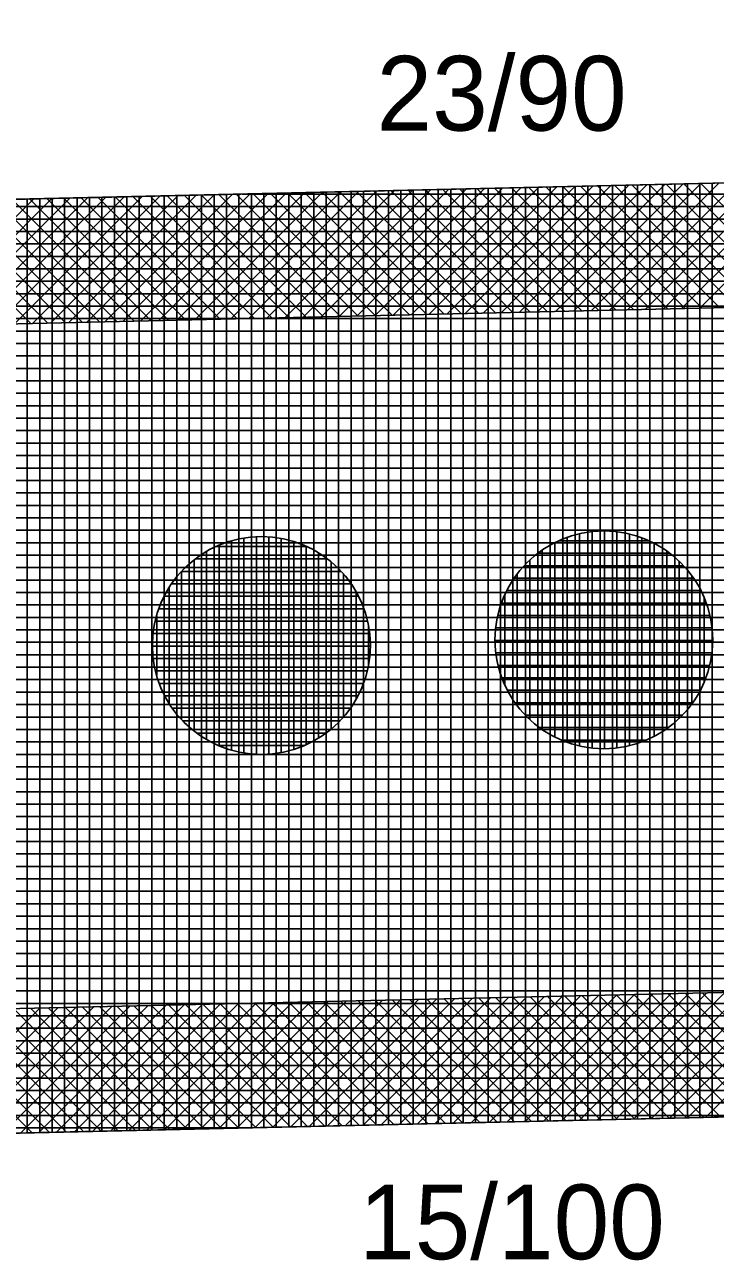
# Model space of a CAD drawing. Extents: x -565346 to -564154, y -1097386 to -1095620.
# Drawn here: x -565310.96 to -565299.87, y -1095875.07 to -1095855.22 of the extents above; entities that cross this region are included whole.
import ezdxf

# ---------------------------------------------------------------- set-up
doc = ezdxf.new("R2010")
doc.units = 0
for name, color, linetype in [('Vrstva 1', 7, 'Continuous'), ('Vrstva 13', 7, 'Continuous'), ('Vrstva 40', 7, 'Continuous'), ('Vrstva 41', 7, 'Continuous'), ('Vrstva 42', 7, 'Continuous'), ('Vrstva 43', 7, 'Continuous'), ('Vrstva 44', 7, 'Continuous')]:
    doc.layers.add(name, color=color, linetype=linetype)

msp = doc.modelspace()

# ---------------------------------------------------------------- linework, layer by layer
at = {"layer": 'Vrstva 1'}
msp.add_line((-565318.28, -1095873.19), (-565230.93, -1095871.19), dxfattribs=at)
at = {"layer": 'Vrstva 13'}
msp.add_line((-565311.82, -1095858.04), (-565231.27, -1095856.19), dxfattribs=at)
at = {"layer": 'Vrstva 41'}
for p, q in [((-565301.838, -1095857.811), (-565303.886, -1095859.858)), ((-565301.549, -1095857.804), (-565303.596, -1095859.851)), ((-565301.259, -1095857.797), (-565303.307, -1095859.845)), ((-565300.97, -1095857.791), (-565303.017, -1095859.838)), ((-565300.68, -1095857.784), (-565302.728, -1095859.831)), ((-565300.391, -1095857.778), (-565302.438, -1095859.825)), ((-565300.101, -1095857.771), (-565302.149, -1095859.818)), ((-565299.812, -1095857.764), (-565301.859, -1095859.811)), ((-565299.805, -1095859.764), (-565301.76, -1095857.809)), ((-565299.523, -1095857.758), (-565301.57, -1095859.805)), ((-565299.528, -1095859.758), (-565301.483, -1095857.803)), ((-565299.233, -1095857.751), (-565301.28, -1095859.798)), ((-565299.252, -1095859.751), (-565301.207, -1095857.796)), ((-565298.944, -1095857.744), (-565300.991, -1095859.791)), ((-565298.975, -1095859.745), (-565300.93, -1095857.79)), ((-565298.654, -1095857.738), (-565300.701, -1095859.785)), ((-565298.699, -1095859.739), (-565300.654, -1095857.784)), ((-565298.365, -1095857.731), (-565300.412, -1095859.778)), ((-565298.422, -1095859.732), (-565300.377, -1095857.777)), ((-565298.075, -1095857.724), (-565300.122, -1095859.771)), ((-565298.146, -1095859.726), (-565300.101, -1095857.771)), ((-565310.864, -1095860.018), (-565313.062, -1095857.82)), ((-565310.588, -1095860.012), (-565312.718, -1095857.881)), ((-565310.523, -1095858.01), (-565312.437, -1095859.924)), ((-565310.311, -1095860.005), (-565312.375, -1095857.942)), ((-565310.234, -1095858.004), (-565312.196, -1095859.966)), ((-565310.035, -1095859.999), (-565312.031, -1095858.003)), ((-565309.944, -1095857.997), (-565311.955, -1095860.008)), ((-565309.655, -1095857.99), (-565311.702, -1095860.037)), ((-565309.365, -1095857.984), (-565311.412, -1095860.031)), ((-565309.076, -1095857.977), (-565311.123, -1095860.024)), ((-565308.786, -1095857.97), (-565310.833, -1095860.017)), ((-565308.652, -1095859.967), (-565310.607, -1095858.012)), ((-565308.497, -1095857.964), (-565310.544, -1095860.011)), ((-565308.376, -1095859.961), (-565310.331, -1095858.006)), ((-565308.207, -1095857.957), (-565310.254, -1095860.004)), ((-565308.099, -1095859.955), (-565310.054, -1095857.999)), ((-565307.918, -1095857.95), (-565309.965, -1095859.997)), ((-565307.823, -1095859.948), (-565309.778, -1095857.993)), ((-565307.628, -1095857.944), (-565309.675, -1095859.991)), ((-565307.546, -1095859.942), (-565309.501, -1095857.987)), ((-565307.339, -1095857.937), (-565309.386, -1095859.984)), ((-565307.27, -1095859.936), (-565309.225, -1095857.98)), ((-565307.049, -1095857.93), (-565309.096, -1095859.978)), ((-565306.993, -1095859.929), (-565308.948, -1095857.974)), ((-565306.76, -1095857.924), (-565308.807, -1095859.971)), ((-565306.717, -1095859.923), (-565308.672, -1095857.968)), ((-565306.47, -1095857.917), (-565308.517, -1095859.964)), ((-565306.44, -1095859.916), (-565308.395, -1095857.961)), ((-565306.181, -1095857.91), (-565308.228, -1095859.958)), ((-565306.164, -1095859.91), (-565308.119, -1095857.955)), ((-565305.891, -1095857.904), (-565307.938, -1095859.951)), ((-565305.887, -1095859.904), (-565307.842, -1095857.949)), ((-565305.602, -1095857.897), (-565307.649, -1095859.944)), ((-565305.611, -1095859.897), (-565307.566, -1095857.942)), ((-565305.312, -1095857.891), (-565307.359, -1095859.938)), ((-565305.334, -1095859.891), (-565307.29, -1095857.936)), ((-565305.023, -1095857.884), (-565307.07, -1095859.931)), ((-565305.058, -1095859.885), (-565307.013, -1095857.93)), ((-565304.733, -1095857.877), (-565306.78, -1095859.924)), ((-565304.781, -1095859.878), (-565306.737, -1095857.923)), ((-565304.444, -1095857.871), (-565306.491, -1095859.918)), ((-565304.505, -1095859.872), (-565306.46, -1095857.917)), ((-565304.154, -1095857.864), (-565306.201, -1095859.911)), ((-565304.228, -1095859.866), (-565306.184, -1095857.911)), ((-565303.865, -1095857.857), (-565305.912, -1095859.904)), ((-565303.952, -1095859.859), (-565305.907, -1095857.904)), ((-565303.675, -1095859.853), (-565305.631, -1095857.898)), ((-565303.575, -1095857.851), (-565305.622, -1095859.898)), ((-565303.399, -1095859.847), (-565305.354, -1095857.891)), ((-565303.286, -1095857.844), (-565305.333, -1095859.891)), ((-565303.122, -1095859.84), (-565305.078, -1095857.885)), ((-565302.996, -1095857.837), (-565305.043, -1095859.884)), ((-565302.846, -1095859.834), (-565304.801, -1095857.879)), ((-565302.707, -1095857.831), (-565304.754, -1095859.878)), ((-565302.569, -1095859.828), (-565304.525, -1095857.872)), ((-565302.417, -1095857.824), (-565304.464, -1095859.871)), ((-565302.293, -1095859.821), (-565304.248, -1095857.866)), ((-565302.128, -1095857.817), (-565304.175, -1095859.864)), ((-565302.016, -1095859.815), (-565303.972, -1095857.86)), ((-565301.74, -1095859.809), (-565303.695, -1095857.853)), ((-565301.463, -1095859.802), (-565303.419, -1095857.847)), ((-565301.187, -1095859.796), (-565303.142, -1095857.841)), ((-565300.91, -1095859.789), (-565302.866, -1095857.834)), ((-565300.634, -1095859.783), (-565302.589, -1095857.828)), ((-565300.357, -1095859.777), (-565302.313, -1095857.822)), ((-565300.081, -1095859.77), (-565302.036, -1095857.815)), ((-565310.813, -1095858.017), (-565312.678, -1095859.882)), ((-565309.758, -1095859.993), (-565311.713, -1095858.038)), ((-565309.482, -1095859.986), (-565311.437, -1095858.031)), ((-565309.205, -1095859.98), (-565311.16, -1095858.025)), ((-565308.929, -1095859.974), (-565310.884, -1095858.018)), ((-565306.086, -1095870.912), (-565308.132, -1095872.958)), ((-565305.797, -1095870.905), (-565307.843, -1095872.951)), ((-565305.507, -1095870.899), (-565307.553, -1095872.944)), ((-565305.218, -1095870.892), (-565307.264, -1095872.938)), ((-565304.928, -1095870.885), (-565306.974, -1095872.931)), ((-565304.639, -1095870.879), (-565306.685, -1095872.925)), ((-565304.35, -1095870.872), (-565306.395, -1095872.918)), ((-565304.204, -1095872.868), (-565306.159, -1095870.913)), ((-565304.06, -1095870.866), (-565306.106, -1095872.911)), ((-565303.928, -1095872.861), (-565305.882, -1095870.907)), ((-565303.771, -1095870.859), (-565305.816, -1095872.905)), ((-565303.651, -1095872.855), (-565305.606, -1095870.901)), ((-565303.481, -1095870.852), (-565305.527, -1095872.898)), ((-565303.375, -1095872.849), (-565305.329, -1095870.894)), ((-565303.192, -1095870.846), (-565305.237, -1095872.891)), ((-565303.098, -1095872.842), (-565305.053, -1095870.888)), ((-565302.902, -1095870.839), (-565304.948, -1095872.885)), ((-565302.822, -1095872.836), (-565304.776, -1095870.882)), ((-565302.613, -1095870.832), (-565304.659, -1095872.878)), ((-565302.545, -1095872.83), (-565304.5, -1095870.876)), ((-565302.323, -1095870.826), (-565304.369, -1095872.871)), ((-565302.269, -1095872.823), (-565304.223, -1095870.869)), ((-565302.034, -1095870.819), (-565304.08, -1095872.865)), ((-565301.992, -1095872.817), (-565303.947, -1095870.863)), ((-565301.745, -1095870.813), (-565303.79, -1095872.858)), ((-565301.716, -1095872.811), (-565303.67, -1095870.857)), ((-565301.455, -1095870.806), (-565303.501, -1095872.852)), ((-565301.439, -1095872.804), (-565303.393, -1095870.85)), ((-565301.166, -1095870.799), (-565303.211, -1095872.845)), ((-565301.163, -1095872.798), (-565303.117, -1095870.844)), ((-565300.876, -1095870.793), (-565302.922, -1095872.838)), ((-565300.886, -1095872.792), (-565302.84, -1095870.838)), ((-565300.587, -1095870.786), (-565302.632, -1095872.832)), ((-565300.61, -1095872.785), (-565302.564, -1095870.831)), ((-565300.297, -1095870.78), (-565302.343, -1095872.825)), ((-565300.333, -1095872.779), (-565302.287, -1095870.825)), ((-565300.008, -1095870.773), (-565302.053, -1095872.818)), ((-565300.057, -1095872.773), (-565302.011, -1095870.819)), ((-565299.718, -1095870.766), (-565301.764, -1095872.812)), ((-565299.78, -1095872.766), (-565301.734, -1095870.812)), ((-565299.429, -1095870.76), (-565301.474, -1095872.805)), ((-565299.504, -1095872.76), (-565301.458, -1095870.806)), ((-565299.14, -1095870.753), (-565301.185, -1095872.799)), ((-565299.227, -1095872.754), (-565301.181, -1095870.8)), ((-565298.951, -1095872.747), (-565300.905, -1095870.794)), ((-565298.85, -1095870.747), (-565300.895, -1095872.792)), ((-565298.674, -1095872.741), (-565300.628, -1095870.787)), ((-565298.561, -1095870.74), (-565300.606, -1095872.785)), ((-565298.398, -1095872.735), (-565300.352, -1095870.781)), ((-565298.271, -1095870.733), (-565300.316, -1095872.779)), ((-565298.121, -1095872.728), (-565300.075, -1095870.775)), ((-565297.982, -1095870.727), (-565300.027, -1095872.772)), ((-565310.841, -1095873.02), (-565312.796, -1095871.065)), ((-565310.717, -1095871.017), (-565312.764, -1095873.064)), ((-565310.564, -1095873.013), (-565312.519, -1095871.059)), ((-565310.428, -1095871.011), (-565312.474, -1095873.057)), ((-565310.288, -1095873.007), (-565312.243, -1095871.052)), ((-565310.138, -1095871.004), (-565312.185, -1095873.05)), ((-565310.011, -1095873.001), (-565311.966, -1095871.046)), ((-565309.849, -1095870.998), (-565311.895, -1095873.044)), ((-565309.735, -1095872.994), (-565311.689, -1095871.04)), ((-565309.56, -1095870.991), (-565311.606, -1095873.037)), ((-565309.458, -1095872.988), (-565311.413, -1095871.033)), ((-565309.27, -1095870.984), (-565311.316, -1095873.031)), ((-565309.182, -1095872.982), (-565311.136, -1095871.027)), ((-565308.981, -1095870.978), (-565311.027, -1095873.024)), ((-565308.905, -1095872.975), (-565310.86, -1095871.021)), ((-565308.691, -1095870.971), (-565310.737, -1095873.017)), ((-565308.629, -1095872.969), (-565310.583, -1095871.014)), ((-565308.402, -1095870.965), (-565310.448, -1095873.011)), ((-565308.352, -1095872.963), (-565310.307, -1095871.008)), ((-565308.112, -1095870.958), (-565310.158, -1095873.004)), ((-565308.076, -1095872.956), (-565310.03, -1095871.002)), ((-565307.823, -1095870.951), (-565309.869, -1095872.997)), ((-565307.799, -1095872.95), (-565309.754, -1095870.995)), ((-565307.533, -1095870.945), (-565309.58, -1095872.991)), ((-565307.523, -1095872.944), (-565309.477, -1095870.989)), ((-565307.244, -1095870.938), (-565309.29, -1095872.984)), ((-565307.246, -1095872.937), (-565309.201, -1095870.983)), ((-565306.955, -1095870.932), (-565309.001, -1095872.978)), ((-565306.97, -1095872.931), (-565308.924, -1095870.976)), ((-565306.665, -1095870.925), (-565308.711, -1095872.971)), ((-565306.693, -1095872.925), (-565308.648, -1095870.97)), ((-565306.376, -1095870.918), (-565308.422, -1095872.964)), ((-565306.417, -1095872.918), (-565308.371, -1095870.964)), ((-565306.14, -1095872.912), (-565308.095, -1095870.958)), ((-565305.864, -1095872.906), (-565307.818, -1095870.951)), ((-565305.587, -1095872.899), (-565307.541, -1095870.945)), ((-565305.31, -1095872.893), (-565307.265, -1095870.939)), ((-565305.034, -1095872.887), (-565306.988, -1095870.932)), ((-565304.757, -1095872.88), (-565306.712, -1095870.926)), ((-565304.481, -1095872.874), (-565306.435, -1095870.92))]:
    msp.add_line(p, q, dxfattribs=at)
at = {"layer": 'Vrstva 42'}
for points in [[(-565180.166, -1095851.786), (-565180.303, -1095849.791), (-565188.3, -1095850.34), (-565231.27, -1095856.19), (-565311.82, -1095858.04), (-565322.62, -1095856.13), (-565322.968, -1095858.099), (-565311.774, -1095860.039), (-565231.224, -1095858.189), (-565188.087, -1095852.33)], [(-565179.232, -1095865.407), (-565179.369, -1095863.41), (-565231.152, -1095869.202), (-565318.326, -1095871.191), (-565322.325, -1095871.281), (-565322.28, -1095873.28), (-565318.28, -1095873.19), (-565230.93, -1095871.19)]]:
    msp.add_lwpolyline(points, close=True, dxfattribs=at)
at = {"layer": 'Vrstva 43'}
for p, q in [((-565301.92, -1095857.813), (-565301.92, -1095872.815)), ((-565301.72, -1095857.808), (-565301.72, -1095872.811)), ((-565301.52, -1095857.803), (-565301.52, -1095872.806)), ((-565301.32, -1095857.799), (-565301.32, -1095872.802)), ((-565301.12, -1095857.794), (-565301.12, -1095872.797)), ((-565300.92, -1095857.79), (-565300.92, -1095872.793)), ((-565300.72, -1095857.785), (-565300.72, -1095872.788)), ((-565300.52, -1095857.78), (-565300.52, -1095872.783)), ((-565300.32, -1095857.776), (-565300.32, -1095872.779)), ((-565300.12, -1095857.771), (-565300.12, -1095872.774)), ((-565299.92, -1095857.767), (-565299.92, -1095872.77)), ((-565310.52, -1095858.01), (-565310.52, -1095873.012)), ((-565310.32, -1095858.006), (-565310.32, -1095873.008)), ((-565310.12, -1095858.001), (-565310.12, -1095873.003)), ((-565309.92, -1095857.996), (-565309.92, -1095872.999)), ((-565309.72, -1095857.992), (-565309.72, -1095872.994)), ((-565309.52, -1095857.987), (-565309.52, -1095872.989)), ((-565309.32, -1095857.983), (-565309.32, -1095872.985)), ((-565309.12, -1095857.978), (-565309.12, -1095872.98)), ((-565308.92, -1095857.973), (-565308.92, -1095872.976)), ((-565308.72, -1095857.969), (-565308.72, -1095872.971)), ((-565308.52, -1095857.964), (-565308.52, -1095872.967)), ((-565308.32, -1095857.96), (-565308.32, -1095872.962)), ((-565308.12, -1095857.955), (-565308.12, -1095872.957)), ((-565307.92, -1095857.95), (-565307.92, -1095872.953)), ((-565307.72, -1095857.946), (-565307.72, -1095872.948)), ((-565307.52, -1095857.941), (-565307.52, -1095872.944)), ((-565112.472, -1095857.94), (-565307.466, -1095857.94)), ((-565307.32, -1095857.937), (-565307.32, -1095872.939)), ((-565307.12, -1095857.932), (-565307.12, -1095872.934)), ((-565306.92, -1095857.927), (-565306.92, -1095872.93)), ((-565306.72, -1095857.923), (-565306.72, -1095872.925)), ((-565306.52, -1095857.918), (-565306.52, -1095872.921)), ((-565306.32, -1095857.914), (-565306.32, -1095872.916)), ((-565306.12, -1095857.909), (-565306.12, -1095872.912)), ((-565305.92, -1095857.904), (-565305.92, -1095872.907)), ((-565305.72, -1095857.9), (-565305.72, -1095872.902)), ((-565305.52, -1095857.895), (-565305.52, -1095872.898)), ((-565305.32, -1095857.891), (-565305.32, -1095872.893)), ((-565305.12, -1095857.886), (-565305.12, -1095872.889)), ((-565304.92, -1095857.882), (-565304.92, -1095872.884)), ((-565304.72, -1095857.877), (-565304.72, -1095872.88)), ((-565304.52, -1095857.872), (-565304.52, -1095872.875)), ((-565304.32, -1095857.868), (-565304.32, -1095872.87)), ((-565304.12, -1095857.863), (-565304.12, -1095872.866)), ((-565303.92, -1095857.859), (-565303.92, -1095872.861)), ((-565303.72, -1095857.854), (-565303.72, -1095872.857)), ((-565303.52, -1095857.849), (-565303.52, -1095872.852)), ((-565303.32, -1095857.845), (-565303.32, -1095872.847)), ((-565303.12, -1095857.84), (-565303.12, -1095872.843)), ((-565302.92, -1095857.836), (-565302.92, -1095872.838)), ((-565302.72, -1095857.831), (-565302.72, -1095872.834)), ((-565302.52, -1095857.826), (-565302.52, -1095872.829)), ((-565302.32, -1095857.822), (-565302.32, -1095872.825)), ((-565302.12, -1095857.817), (-565302.12, -1095872.82)), ((-565114.26, -1095858.14), (-565322.58, -1095858.14)), ((-565310.92, -1095858.019), (-565310.92, -1095873.021)), ((-565310.72, -1095858.015), (-565310.72, -1095873.017)), ((-565116.048, -1095858.34), (-565322.576, -1095858.34)), ((-565117.836, -1095858.54), (-565322.572, -1095858.54)), ((-565119.624, -1095858.74), (-565322.568, -1095858.74)), ((-565121.412, -1095858.94), (-565322.564, -1095858.94)), ((-565123.2, -1095859.14), (-565322.56, -1095859.14)), ((-565124.988, -1095859.34), (-565322.556, -1095859.34)), ((-565126.776, -1095859.54), (-565322.552, -1095859.54)), ((-565128.564, -1095859.74), (-565322.548, -1095859.74)), ((-565130.352, -1095859.94), (-565322.544, -1095859.94)), ((-565132.14, -1095860.14), (-565322.541, -1095860.14)), ((-565133.928, -1095860.34), (-565322.537, -1095860.34)), ((-565135.716, -1095860.54), (-565322.533, -1095860.54)), ((-565137.504, -1095860.74), (-565322.529, -1095860.74)), ((-565139.292, -1095860.94), (-565322.525, -1095860.94)), ((-565141.08, -1095861.14), (-565322.521, -1095861.14)), ((-565142.868, -1095861.34), (-565322.517, -1095861.34)), ((-565144.656, -1095861.54), (-565322.513, -1095861.54)), ((-565146.445, -1095861.74), (-565322.509, -1095861.74)), ((-565148.233, -1095861.94), (-565322.505, -1095861.94)), ((-565150.021, -1095862.14), (-565322.501, -1095862.14)), ((-565151.809, -1095862.34), (-565322.497, -1095862.34)), ((-565153.597, -1095862.54), (-565322.493, -1095862.54)), ((-565155.385, -1095862.74), (-565322.489, -1095862.74)), ((-565157.173, -1095862.94), (-565322.485, -1095862.94)), ((-565158.961, -1095863.14), (-565322.481, -1095863.14)), ((-565160.749, -1095863.34), (-565322.477, -1095863.34)), ((-565162.537, -1095863.54), (-565322.473, -1095863.54)), ((-565164.325, -1095863.74), (-565322.469, -1095863.74)), ((-565166.113, -1095863.94), (-565322.465, -1095863.94)), ((-565167.901, -1095864.14), (-565322.461, -1095864.14)), ((-565169.689, -1095864.34), (-565322.457, -1095864.34)), ((-565171.477, -1095864.54), (-565322.453, -1095864.54)), ((-565173.265, -1095864.74), (-565322.449, -1095864.74)), ((-565175.053, -1095864.94), (-565322.445, -1095864.94)), ((-565176.841, -1095865.14), (-565322.441, -1095865.14)), ((-565178.629, -1095865.34), (-565322.437, -1095865.34)), ((-565180.418, -1095865.54), (-565322.433, -1095865.54)), ((-565182.206, -1095865.74), (-565322.429, -1095865.74)), ((-565183.994, -1095865.94), (-565322.426, -1095865.94)), ((-565185.782, -1095866.14), (-565322.422, -1095866.14)), ((-565187.57, -1095866.34), (-565322.418, -1095866.34)), ((-565189.358, -1095866.54), (-565322.414, -1095866.54)), ((-565191.146, -1095866.74), (-565322.41, -1095866.74)), ((-565192.934, -1095866.94), (-565322.406, -1095866.94)), ((-565194.722, -1095867.14), (-565322.402, -1095867.14)), ((-565196.51, -1095867.34), (-565322.398, -1095867.34)), ((-565198.298, -1095867.54), (-565322.394, -1095867.54)), ((-565200.086, -1095867.74), (-565322.39, -1095867.74)), ((-565201.874, -1095867.94), (-565322.386, -1095867.94)), ((-565203.662, -1095868.14), (-565322.382, -1095868.14)), ((-565205.45, -1095868.34), (-565322.378, -1095868.34)), ((-565207.238, -1095868.54), (-565322.374, -1095868.54)), ((-565209.026, -1095868.74), (-565322.37, -1095868.74)), ((-565210.814, -1095868.94), (-565322.366, -1095868.94)), ((-565212.602, -1095869.14), (-565322.362, -1095869.14)), ((-565214.391, -1095869.34), (-565322.358, -1095869.34)), ((-565216.179, -1095869.54), (-565322.354, -1095869.54)), ((-565217.967, -1095869.74), (-565322.35, -1095869.74)), ((-565219.755, -1095869.94), (-565322.346, -1095869.94)), ((-565221.543, -1095870.14), (-565322.342, -1095870.14)), ((-565223.331, -1095870.34), (-565322.338, -1095870.34)), ((-565225.119, -1095870.54), (-565322.334, -1095870.54)), ((-565226.907, -1095870.74), (-565322.33, -1095870.74)), ((-565228.695, -1095870.94), (-565322.326, -1095870.94)), ((-565230.483, -1095871.14), (-565322.322, -1095871.14)), ((-565237.481, -1095871.34), (-565322.318, -1095871.34)), ((-565246.216, -1095871.54), (-565322.314, -1095871.54)), ((-565254.951, -1095871.74), (-565322.311, -1095871.74)), ((-565263.686, -1095871.94), (-565322.307, -1095871.94)), ((-565272.421, -1095872.14), (-565322.303, -1095872.14)), ((-565281.156, -1095872.34), (-565322.299, -1095872.34)), ((-565289.891, -1095872.54), (-565322.295, -1095872.54)), ((-565298.626, -1095872.74), (-565322.291, -1095872.74)), ((-565307.361, -1095872.94), (-565322.287, -1095872.94))]:
    msp.add_line(p, q, dxfattribs=at)
msp.add_lwpolyline([(-565311.82, -1095858.04), (-565322.62, -1095856.13), (-565322.28, -1095873.28), (-565318.28, -1095873.19), (-565230.93, -1095871.19), (-565052.84, -1095851.27), (-565052.77, -1095836.13), (-565130.42, -1095846.37), (-565188.3, -1095850.34), (-565231.27, -1095856.19)], close=True, dxfattribs=at)
at = {"layer": 'Vrstva 44'}
for p, q in [((-565301.85, -1095863.362), (-565301.85, -1095866.839)), ((-565301.65, -1095863.351), (-565301.65, -1095866.848)), ((-565301.45, -1095863.363), (-565301.45, -1095866.835)), ((-565307.64, -1095863.508), (-565307.64, -1095866.872)), ((-565307.44, -1095863.464), (-565307.44, -1095866.916)), ((-565307.24, -1095863.444), (-565307.24, -1095866.937)), ((-565307.04, -1095863.446), (-565307.04, -1095866.936)), ((-565306.84, -1095863.471), (-565306.84, -1095866.909)), ((-565306.64, -1095863.519), (-565306.64, -1095866.859)), ((-565302.45, -1095863.539), (-565302.45, -1095866.661)), ((-565302.387, -1095863.51), (-565300.933, -1095863.51)), ((-565302.25, -1095863.454), (-565302.25, -1095866.746)), ((-565302.05, -1095863.396), (-565302.05, -1095866.806)), ((-565301.25, -1095863.401), (-565301.25, -1095866.8)), ((-565301.05, -1095863.462), (-565301.05, -1095866.74)), ((-565300.85, -1095863.55), (-565300.85, -1095866.649)), ((-565308.04, -1095863.679), (-565308.04, -1095866.7)), ((-565307.887, -1095863.6), (-565306.433, -1095863.6)), ((-565307.84, -1095863.579), (-565307.84, -1095866.801)), ((-565306.44, -1095863.597), (-565306.44, -1095866.783)), ((-565306.24, -1095863.703), (-565306.24, -1095866.678)), ((-565302.723, -1095863.71), (-565300.6, -1095863.71)), ((-565302.65, -1095863.659), (-565302.65, -1095866.541)), ((-565300.65, -1095863.673), (-565300.65, -1095866.527)), ((-565308.24, -1095863.814), (-565308.24, -1095866.567)), ((-565308.223, -1095863.8), (-565306.1, -1095863.8)), ((-565306.04, -1095863.846), (-565306.04, -1095866.532)), ((-565302.941, -1095863.91), (-565300.38, -1095863.91)), ((-565302.85, -1095863.817), (-565302.85, -1095866.382)), ((-565300.45, -1095863.837), (-565300.45, -1095866.362)), ((-565308.441, -1095864), (-565305.88, -1095864)), ((-565308.44, -1095863.999), (-565308.44, -1095866.381)), ((-565305.84, -1095864.043), (-565305.84, -1095866.337)), ((-565303.101, -1095864.11), (-565300.217, -1095864.11)), ((-565303.05, -1095864.039), (-565303.05, -1095866.16)), ((-565300.25, -1095864.066), (-565300.25, -1095866.135)), ((-565308.64, -1095864.259), (-565308.64, -1095866.12)), ((-565308.601, -1095864.2), (-565305.717, -1095864.2)), ((-565305.64, -1095864.325), (-565305.64, -1095866.054)), ((-565303.22, -1095864.31), (-565300.101, -1095864.31)), ((-565308.72, -1095864.4), (-565305.601, -1095864.4)), ((-565303.307, -1095864.51), (-565300.014, -1095864.51)), ((-565303.25, -1095864.37), (-565303.25, -1095865.83)), ((-565300.05, -1095864.416), (-565300.05, -1095865.781)), ((-565308.84, -1095864.707), (-565308.84, -1095865.673)), ((-565308.807, -1095864.6), (-565305.514, -1095864.6)), ((-565303.365, -1095864.71), (-565299.955, -1095864.71)), ((-565308.865, -1095864.8), (-565305.455, -1095864.8)), ((-565305.44, -1095864.878), (-565305.44, -1095865.506)), ((-565303.398, -1095864.91), (-565299.921, -1095864.91)), ((-565308.898, -1095865), (-565305.421, -1095865)), ((-565303.408, -1095865.11), (-565299.912, -1095865.11)), ((-565308.908, -1095865.2), (-565305.412, -1095865.2)), ((-565303.396, -1095865.31), (-565299.925, -1095865.31)), ((-565308.896, -1095865.4), (-565305.425, -1095865.4)), ((-565303.361, -1095865.51), (-565299.96, -1095865.51)), ((-565308.861, -1095865.6), (-565305.46, -1095865.6)), ((-565303.298, -1095865.71), (-565300.02, -1095865.71)), ((-565308.798, -1095865.8), (-565305.52, -1095865.8)), ((-565303.209, -1095865.91), (-565300.111, -1095865.91)), ((-565308.709, -1095866), (-565305.611, -1095866)), ((-565303.089, -1095866.11), (-565300.233, -1095866.11)), ((-565308.589, -1095866.2), (-565305.733, -1095866.2)), ((-565302.922, -1095866.31), (-565300.398, -1095866.31)), ((-565308.422, -1095866.4), (-565305.898, -1095866.4)), ((-565302.693, -1095866.51), (-565300.624, -1095866.51)), ((-565308.193, -1095866.6), (-565306.124, -1095866.6)), ((-565302.343, -1095866.71), (-565300.979, -1095866.71)), ((-565307.843, -1095866.8), (-565306.479, -1095866.8))]:
    msp.add_line(p, q, dxfattribs=at)
for centre in [(-565301.66, -1095865.1), (-565307.16, -1095865.19)]:
    msp.add_circle(centre, 1.75, dxfattribs=at)

# ---------------------------------------------------------------- texts
at = {"layer": 'Vrstva 40'}
for s, p in [('23/90', (-565305.31, -1095856.92)), ('15/100', (-565305.59, -1095875.05))]:
    msp.add_text(s, height=1.2, dxfattribs=at).set_placement(p)

doc.saveas('drawing.dxf')
